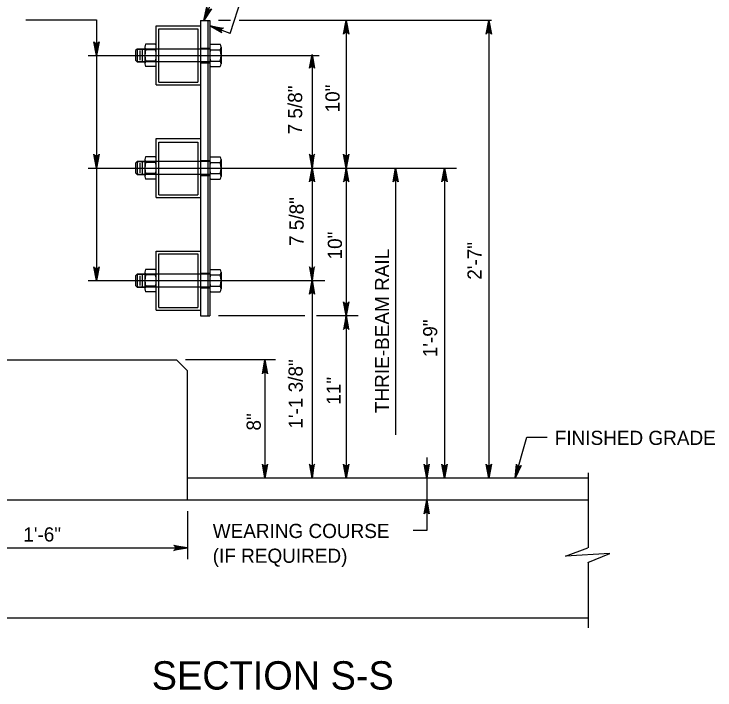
# Model space of a CAD drawing. Extents: x 632007860 to 635435983, y 295418622 to 297794622.
# Drawn here: x 634651264 to 634802104, y 296322012 to 296467393 of the extents above; entities that cross this region are included whole.
import ezdxf

# ---------------------------------------------------------------- set-up
doc = ezdxf.new("R2010")
doc.units = 0
for name, color, linetype in [('3', 7, 'Continuous'), ('8', 7, 'Continuous'), ('S-DETL-DIMS', 7, 'Continuous'), ('S-DETL-T120', 7, 'Continuous'), ('S-DETL-T240', 7, 'Continuous'), ('S-GRND-MAJR', 7, 'Continuous'), ('S-STEL', 7, 'Continuous')]:
    doc.layers.add(name, color=color, linetype=linetype)

msp = doc.modelspace()

# ---------------------------------------------------------------- linework, layer by layer
at = {"layer": '3'}
msp.add_line((634686237, 296393001), (634686237, 296393001), dxfattribs=at)
at = {"layer": '8'}
for p, q in [((634667229, 296458479), (634716903, 296458479)), ((634667229, 296434275), (634746449, 296434275)), ((634667229, 296410064), (634718159, 296410064))]:
    msp.add_line(p, q, dxfattribs=at)
at = {"layer": 'S-DETL-DIMS'}
for p, q in [((634692135, 296466024), (634706342, 296500155)), ((634697791, 296463240), (634705780, 296487851)), ((634653781, 296466142), (634669020, 296466142)), ((634669020, 296466142), (634669020, 296410064)), ((634697884, 296466024), (634695302, 296466024)), ((634722306, 296466024), (634699679, 296466024)), ((634754022, 296466024), (634716409, 296466024)), ((634722746, 296466024), (634722746, 296367600)), ((634753425, 296466024), (634753425, 296367600)), ((634697791, 296463240), (634693377, 296464851)), ((634715391, 296458479), (634715391, 296367600)), ((634733387, 296434275), (634733387, 296376920)), ((634743900, 296434275), (634743900, 296367600)), ((634713865, 296402510), (634695302, 296402510)), ((634722162, 296402510), (634716347, 296402510)), ((634725333, 296402510), (634719103, 296402510)), ((634707567, 296393001), (634688150, 296393001)), ((634705259, 296393001), (634705259, 296367600)), ((634759086, 296367600), (634761585, 296376388)), ((634761585, 296376388), (634765971, 296376388)), ((634740070, 296372034), (634740070, 296356288)), ((634774782, 296368698), (634774782, 296352607)), ((634688618, 296360499), (634688618, 296350145)), ((634740070, 296356288), (634737167, 296356288)), ((634631467, 296352570), (634688618, 296352570)), ((634774782, 296349433), (634774782, 296335413))]:
    msp.add_line(p, q, dxfattribs=at)
for points in [[(634692135, 296466024), (634692760, 296468969)], [(634692818, 296468698), (634692135, 296466024), (634692789, 296468834)], [(634692956, 296468513), (634692135, 296466024), (634692887, 296468606)], [(634693784, 296468543), (634692135, 296466024), (634693667, 296468468)], [(634693126, 296468405), (634692135, 296466024), (634693041, 296468459)], [(634693551, 296468393), (634692135, 296466024), (634693436, 296468377)], [(634693322, 296468361), (634692135, 296466024), (634693224, 296468383)], [(634722746, 296466024), (634723301, 296463065), (634723222, 296463179), (634723143, 296463293), (634723043, 296463352), (634722944, 296463410), (634722845, 296463427), (634722746, 296463444), (634722647, 296463427), (634722547, 296463410), (634722448, 296463352), (634722349, 296463293), (634722270, 296463179), (634722191, 296463065), (634722746, 296466024), (634722270, 296463179), (634722349, 296463293), (634722746, 296466024), (634722448, 296463352), (634722547, 296463410), (634722746, 296466024), (634722647, 296463427), (634722746, 296463444), (634722746, 296466024), (634722845, 296463427), (634722944, 296463410), (634722746, 296466024), (634723043, 296463352), (634723143, 296463293), (634722746, 296466024), (634723222, 296463179)], [(634753425, 296466024), (634753980, 296463065), (634753901, 296463179), (634753822, 296463293), (634753723, 296463352), (634753623, 296463410), (634753524, 296463427), (634753425, 296463444), (634753326, 296463427), (634753227, 296463410), (634753127, 296463352), (634753028, 296463293), (634752949, 296463179), (634752870, 296463065), (634753425, 296466024), (634752949, 296463179), (634753028, 296463293), (634753425, 296466024), (634753127, 296463352), (634753227, 296463410), (634753425, 296466024), (634753326, 296463427), (634753425, 296463444), (634753425, 296466024), (634753524, 296463427), (634753623, 296463410), (634753425, 296466024), (634753723, 296463352), (634753822, 296463293), (634753425, 296466024), (634753901, 296463179)], [(634693377, 296464851), (634696347, 296464358), (634696213, 296464322), (634696078, 296464287), (634695989, 296464214), (634695900, 296464141), (634695850, 296464054), (634695800, 296463967), (634695782, 296463867), (634695764, 296463768), (634695785, 296463655), (634695806, 296463542), (634695886, 296463428), (634695966, 296463315), (634693377, 296464851), (634695886, 296463428), (634695806, 296463542), (634693377, 296464851), (634695785, 296463655), (634695764, 296463768), (634693377, 296464851), (634695782, 296463867), (634695800, 296463967), (634693377, 296464851), (634695850, 296464054), (634695900, 296464141), (634693377, 296464851), (634695989, 296464214), (634696078, 296464287), (634693377, 296464851), (634696213, 296464322)], [(634669020, 296458479), (634668466, 296461439), (634668545, 296461325), (634668624, 296461211), (634668723, 296461152), (634668822, 296461093), (634668921, 296461076), (634669020, 296461059), (634669120, 296461076), (634669219, 296461093), (634669318, 296461152), (634669417, 296461211), (634669496, 296461325), (634669575, 296461439), (634669020, 296458479), (634669496, 296461325), (634669417, 296461211), (634669020, 296458479), (634669318, 296461152), (634669219, 296461093), (634669020, 296458479), (634669120, 296461076), (634669020, 296461059), (634669020, 296458479), (634668921, 296461076), (634668822, 296461093), (634669020, 296458479), (634668723, 296461152), (634668624, 296461211), (634669020, 296458479), (634668545, 296461325)], [(634715391, 296458672), (634715946, 296455713), (634715867, 296455827), (634715788, 296455941), (634715688, 296456000), (634715589, 296456058), (634715490, 296456075), (634715391, 296456092), (634715292, 296456075), (634715192, 296456058), (634715093, 296456000), (634714994, 296455941), (634714915, 296455827), (634714836, 296455713), (634715391, 296458672), (634714915, 296455827), (634714994, 296455941), (634715391, 296458672), (634715093, 296456000), (634715192, 296456058), (634715391, 296458672), (634715292, 296456075), (634715391, 296456092), (634715391, 296458672), (634715490, 296456075), (634715589, 296456058), (634715391, 296458672), (634715688, 296456000), (634715788, 296455941), (634715391, 296458672), (634715867, 296455827)], [(634669020, 296434275), (634668466, 296437234), (634668545, 296437120), (634668624, 296437006), (634668723, 296436947), (634668822, 296436889), (634668921, 296436872), (634669020, 296436855), (634669120, 296436872), (634669219, 296436889), (634669318, 296436947), (634669417, 296437006), (634669496, 296437120), (634669575, 296437234), (634669020, 296434275), (634669496, 296437120), (634669417, 296437006), (634669020, 296434275), (634669318, 296436947), (634669219, 296436889), (634669020, 296434275), (634669120, 296436872), (634669020, 296436855), (634669020, 296434275), (634668921, 296436872), (634668822, 296436889), (634669020, 296434275), (634668723, 296436947), (634668624, 296437006), (634669020, 296434275), (634668545, 296437120)], [(634715391, 296434275), (634715946, 296437235), (634715867, 296437121), (634715788, 296437007), (634715688, 296436948), (634715589, 296436889), (634715490, 296436872), (634715391, 296436855), (634715292, 296436872), (634715192, 296436889), (634715093, 296436948), (634714994, 296437007), (634714915, 296437121), (634714836, 296437235), (634715391, 296434275), (634714915, 296437121), (634714994, 296437007), (634715391, 296434275), (634715093, 296436948), (634715192, 296436889), (634715391, 296434275), (634715292, 296436872), (634715391, 296436855), (634715391, 296434275), (634715490, 296436872), (634715589, 296436889), (634715391, 296434275), (634715688, 296436948), (634715788, 296437007), (634715391, 296434275), (634715867, 296437121)], [(634722746, 296434275), (634722191, 296437235), (634722270, 296437121), (634722349, 296437007), (634722448, 296436948), (634722547, 296436889), (634722647, 296436872), (634722746, 296436855), (634722845, 296436872), (634722944, 296436889), (634723043, 296436948), (634723143, 296437007), (634723222, 296437121), (634723301, 296437235), (634722746, 296434275), (634723222, 296437121), (634723143, 296437007), (634722746, 296434275), (634723043, 296436948), (634722944, 296436889), (634722746, 296434275), (634722845, 296436872), (634722746, 296436855), (634722746, 296434275), (634722647, 296436872), (634722547, 296436889), (634722746, 296434275), (634722448, 296436948), (634722349, 296437007), (634722746, 296434275), (634722270, 296437121)], [(634715391, 296434275), (634715946, 296431316), (634715867, 296431430), (634715788, 296431544), (634715688, 296431603), (634715589, 296431662), (634715490, 296431679), (634715391, 296431696), (634715292, 296431679), (634715192, 296431662), (634715093, 296431603), (634714994, 296431544), (634714915, 296431430), (634714836, 296431316), (634715391, 296434275), (634714915, 296431430), (634714994, 296431544), (634715391, 296434275), (634715093, 296431603), (634715192, 296431662), (634715391, 296434275), (634715292, 296431679), (634715391, 296431696), (634715391, 296434275), (634715490, 296431679), (634715589, 296431662), (634715391, 296434275), (634715688, 296431603), (634715788, 296431544), (634715391, 296434275), (634715867, 296431430)], [(634722746, 296434275), (634722191, 296431316), (634722270, 296431430), (634722349, 296431544), (634722448, 296431603), (634722547, 296431662), (634722647, 296431679), (634722746, 296431696), (634722845, 296431679), (634722944, 296431662), (634723043, 296431603), (634723143, 296431544), (634723222, 296431430), (634723301, 296431316), (634722746, 296434275), (634723222, 296431430), (634723143, 296431544), (634722746, 296434275), (634723043, 296431603), (634722944, 296431662), (634722746, 296434275), (634722845, 296431679), (634722746, 296431696), (634722746, 296434275), (634722647, 296431679), (634722547, 296431662), (634722746, 296434275), (634722448, 296431603), (634722349, 296431544), (634722746, 296434275), (634722270, 296431430)], [(634733387, 296434275), (634733942, 296431316), (634733784, 296431544), (634733585, 296431662), (634733387, 296431696), (634733188, 296431662), (634732990, 296431544), (634732832, 296431316), (634733387, 296434275), (634732990, 296431544), (634733188, 296431662), (634733387, 296434275), (634733387, 296431696), (634733585, 296431662), (634733387, 296434275), (634733784, 296431544)], [(634743900, 296434275), (634744455, 296431316), (634744376, 296431430), (634744297, 296431544), (634744198, 296431603), (634744099, 296431662), (634743999, 296431679), (634743900, 296431696), (634743801, 296431679), (634743702, 296431662), (634743603, 296431603), (634743503, 296431544), (634743424, 296431430), (634743345, 296431316), (634743900, 296434275), (634743424, 296431430), (634743503, 296431544), (634743900, 296434275), (634743603, 296431603), (634743702, 296431662), (634743900, 296434275), (634743801, 296431679), (634743900, 296431696), (634743900, 296434275), (634743999, 296431679), (634744099, 296431662), (634743900, 296434275), (634744198, 296431603), (634744297, 296431544), (634743900, 296434275), (634744376, 296431430)], [(634669020, 296410064), (634668466, 296413023), (634668545, 296412909), (634668624, 296412795), (634668723, 296412736), (634668822, 296412677), (634668921, 296412660), (634669020, 296412643), (634669120, 296412660), (634669219, 296412677), (634669318, 296412736), (634669417, 296412795), (634669496, 296412909), (634669575, 296413023), (634669020, 296410064), (634669496, 296412909), (634669417, 296412795), (634669020, 296410064), (634669318, 296412736), (634669219, 296412677), (634669020, 296410064), (634669120, 296412660), (634669020, 296412643), (634669020, 296410064), (634668921, 296412660), (634668822, 296412677), (634669020, 296410064), (634668723, 296412736), (634668624, 296412795), (634669020, 296410064), (634668545, 296412909)], [(634715391, 296410066), (634715946, 296413025), (634715867, 296412911), (634715788, 296412797), (634715688, 296412738), (634715589, 296412679), (634715490, 296412662), (634715391, 296412645), (634715292, 296412662), (634715192, 296412679), (634715093, 296412738), (634714994, 296412797), (634714915, 296412911), (634714836, 296413025), (634715391, 296410066), (634714915, 296412911), (634714994, 296412797), (634715391, 296410066), (634715093, 296412738), (634715192, 296412679), (634715391, 296410066), (634715292, 296412662), (634715391, 296412645), (634715391, 296410066), (634715490, 296412662), (634715589, 296412679), (634715391, 296410066), (634715688, 296412738), (634715788, 296412797), (634715391, 296410066), (634715867, 296412911)], [(634715391, 296410066), (634715946, 296407106), (634715867, 296407220), (634715788, 296407334), (634715688, 296407393), (634715589, 296407452), (634715490, 296407469), (634715391, 296407486), (634715292, 296407469), (634715192, 296407452), (634715093, 296407393), (634714994, 296407334), (634714915, 296407220), (634714836, 296407106), (634715391, 296410066), (634714915, 296407220), (634714994, 296407334), (634715391, 296410066), (634715093, 296407393), (634715192, 296407452), (634715391, 296410066), (634715292, 296407469), (634715391, 296407486), (634715391, 296410066), (634715490, 296407469), (634715589, 296407452), (634715391, 296410066), (634715688, 296407393), (634715788, 296407334), (634715391, 296410066), (634715867, 296407220)], [(634722746, 296402526), (634722191, 296405485), (634722270, 296405371), (634722349, 296405257), (634722448, 296405198), (634722547, 296405139), (634722647, 296405122), (634722746, 296405105), (634722845, 296405122), (634722944, 296405139), (634723043, 296405198), (634723143, 296405257), (634723222, 296405371), (634723301, 296405485), (634722746, 296402526), (634723222, 296405371), (634723143, 296405257), (634722746, 296402526), (634723043, 296405198), (634722944, 296405139), (634722746, 296402526), (634722845, 296405122), (634722746, 296405105), (634722746, 296402526), (634722647, 296405122), (634722547, 296405139), (634722746, 296402526), (634722448, 296405198), (634722349, 296405257), (634722746, 296402526), (634722270, 296405371)], [(634722746, 296402526), (634722191, 296399567), (634722270, 296399681), (634722349, 296399795), (634722448, 296399853), (634722547, 296399912), (634722647, 296399929), (634722746, 296399946), (634722845, 296399929), (634722944, 296399912), (634723043, 296399853), (634723143, 296399795), (634723222, 296399681), (634723301, 296399567), (634722746, 296402526), (634723222, 296399681), (634723143, 296399795), (634722746, 296402526), (634723043, 296399853), (634722944, 296399912), (634722746, 296402526), (634722845, 296399929), (634722746, 296399946), (634722746, 296402526), (634722647, 296399929), (634722547, 296399912), (634722746, 296402526), (634722448, 296399853), (634722349, 296399795), (634722746, 296402526), (634722270, 296399681)], [(634705259, 296393001), (634705814, 296390042), (634705735, 296390156), (634705656, 296390270), (634705557, 296390329), (634705458, 296390387), (634705359, 296390404), (634705259, 296390421), (634705160, 296390404), (634705061, 296390387), (634704962, 296390329), (634704862, 296390270), (634704784, 296390156), (634704705, 296390042), (634705259, 296393001), (634704784, 296390156), (634704862, 296390270), (634705259, 296393001), (634704962, 296390329), (634705061, 296390387), (634705259, 296393001), (634705160, 296390404), (634705259, 296390421), (634705259, 296393001), (634705359, 296390404), (634705458, 296390387), (634705259, 296393001), (634705557, 296390329), (634705656, 296390270), (634705259, 296393001), (634705735, 296390156)], [(634705259, 296367600), (634704705, 296370560), (634704784, 296370446), (634704862, 296370332), (634704962, 296370273), (634705061, 296370214), (634705160, 296370197), (634705259, 296370180), (634705359, 296370197), (634705458, 296370214), (634705557, 296370273), (634705656, 296370332), (634705735, 296370446), (634705814, 296370560), (634705259, 296367600), (634705735, 296370446), (634705656, 296370332), (634705259, 296367600), (634705557, 296370273), (634705458, 296370214), (634705259, 296367600), (634705359, 296370197), (634705259, 296370180), (634705259, 296367600), (634705160, 296370197), (634705061, 296370214), (634705259, 296367600), (634704962, 296370273), (634704862, 296370332), (634705259, 296367600), (634704784, 296370446)], [(634715391, 296367600), (634715946, 296370560), (634715867, 296370446), (634715788, 296370332), (634715688, 296370273), (634715589, 296370214), (634715490, 296370197), (634715391, 296370180), (634715292, 296370197), (634715192, 296370214), (634715093, 296370273), (634714994, 296370332), (634714915, 296370446), (634714836, 296370560), (634715391, 296367600), (634714915, 296370446), (634714994, 296370332), (634715391, 296367600), (634715093, 296370273), (634715192, 296370214), (634715391, 296367600), (634715292, 296370197), (634715391, 296370180), (634715391, 296367600), (634715490, 296370197), (634715589, 296370214), (634715391, 296367600), (634715688, 296370273), (634715788, 296370332), (634715391, 296367600), (634715867, 296370446)], [(634722746, 296367600), (634722191, 296370560), (634722270, 296370446), (634722349, 296370332), (634722448, 296370273), (634722547, 296370214), (634722647, 296370197), (634722746, 296370180), (634722845, 296370197), (634722944, 296370214), (634723043, 296370273), (634723143, 296370332), (634723222, 296370446), (634723301, 296370560), (634722746, 296367600), (634723222, 296370446), (634723143, 296370332), (634722746, 296367600), (634723043, 296370273), (634722944, 296370214), (634722746, 296367600), (634722845, 296370197), (634722746, 296370180), (634722746, 296367600), (634722647, 296370197), (634722547, 296370214), (634722746, 296367600), (634722448, 296370273), (634722349, 296370332), (634722746, 296367600), (634722270, 296370446)], [(634740070, 296367600), (634739516, 296370560), (634739595, 296370446), (634739674, 296370332), (634739773, 296370273), (634739872, 296370214), (634739971, 296370197), (634740070, 296370180), (634740170, 296370197), (634740269, 296370214), (634740368, 296370273), (634740467, 296370332), (634740546, 296370446), (634740625, 296370560), (634740070, 296367600), (634740546, 296370446), (634740467, 296370332), (634740070, 296367600), (634740368, 296370273), (634740269, 296370214), (634740070, 296367600), (634740170, 296370197), (634740070, 296370180), (634740070, 296367600), (634739971, 296370197), (634739872, 296370214), (634740070, 296367600), (634739773, 296370273), (634739674, 296370332), (634740070, 296367600), (634739595, 296370446)], [(634743900, 296367600), (634743345, 296370560), (634743424, 296370446), (634743503, 296370332), (634743603, 296370273), (634743702, 296370214), (634743801, 296370197), (634743900, 296370180), (634743999, 296370197), (634744099, 296370214), (634744198, 296370273), (634744297, 296370332), (634744376, 296370446), (634744455, 296370560), (634743900, 296367600), (634744376, 296370446), (634744297, 296370332), (634743900, 296367600), (634744198, 296370273), (634744099, 296370214), (634743900, 296367600), (634743999, 296370197), (634743900, 296370180), (634743900, 296367600), (634743801, 296370197), (634743702, 296370214), (634743900, 296367600), (634743603, 296370273), (634743503, 296370332), (634743900, 296367600), (634743424, 296370446)], [(634753425, 296367600), (634752870, 296370560), (634752949, 296370446), (634753028, 296370332), (634753127, 296370273), (634753227, 296370214), (634753326, 296370197), (634753425, 296370180), (634753524, 296370197), (634753623, 296370214), (634753723, 296370273), (634753822, 296370332), (634753901, 296370446), (634753980, 296370560), (634753425, 296367600), (634753901, 296370446), (634753822, 296370332), (634753425, 296367600), (634753723, 296370273), (634753623, 296370214), (634753425, 296367600), (634753524, 296370197), (634753425, 296370180), (634753425, 296367600), (634753326, 296370197), (634753227, 296370214), (634753425, 296367600), (634753127, 296370273), (634753028, 296370332), (634753425, 296367600), (634752949, 296370446)], [(634759086, 296367600), (634759362, 296370599), (634759407, 296370467), (634759452, 296370336), (634759531, 296370252), (634759610, 296370169), (634759701, 296370125), (634759792, 296370082), (634759892, 296370071), (634759992, 296370060), (634760104, 296370090), (634760215, 296370119), (634760322, 296370207), (634760429, 296370295), (634759086, 296367600), (634760322, 296370207), (634760215, 296370119), (634759086, 296367600), (634760104, 296370090), (634759992, 296370060), (634759086, 296367600), (634759892, 296370071), (634759792, 296370082), (634759086, 296367600), (634759701, 296370125), (634759610, 296370169), (634759086, 296367600), (634759531, 296370252), (634759452, 296370336), (634759086, 296367600), (634759407, 296370467)], [(634740070, 296362838), (634740625, 296359879), (634740467, 296360107), (634740269, 296360224), (634740070, 296360258), (634739872, 296360224), (634739674, 296360107), (634739516, 296359879), (634740070, 296362838), (634739674, 296360107), (634739872, 296360224), (634740070, 296362838), (634740070, 296360258), (634740269, 296360224), (634740070, 296362838), (634740467, 296360107)], [(634688618, 296352570), (634685659, 296352015), (634685773, 296352094), (634685887, 296352173), (634685945, 296352272), (634686004, 296352371), (634686021, 296352470), (634686038, 296352570), (634686021, 296352669), (634686004, 296352768), (634685945, 296352867), (634685887, 296352967), (634685773, 296353046), (634685659, 296353125), (634688618, 296352570), (634685773, 296353046), (634685887, 296352967), (634688618, 296352570), (634685945, 296352867), (634686004, 296352768), (634688618, 296352570), (634686021, 296352669), (634686038, 296352570), (634688618, 296352570), (634686021, 296352470), (634686004, 296352371), (634688618, 296352570), (634685945, 296352272), (634685887, 296352173), (634688618, 296352570), (634685773, 296352094)], [(634774722, 296349409), (634779484, 296351342), (634769959, 296350766), (634774722, 296352584)]]:
    msp.add_lwpolyline(points, dxfattribs=at)
at = {"layer": 'S-GRND-MAJR'}
for p, q in [((634691392, 296466024), (634691392, 296452130)), ((634691392, 296466024), (634693377, 296466024)), ((634692980, 296466024), (634692980, 296402510)), ((634681868, 296464829), (634691392, 296464829)), ((634681868, 296452130), (634681868, 296464829)), ((634682462, 296464235), (634690797, 296464235)), ((634682462, 296452724), (634682462, 296464235)), ((634690797, 296464235), (634690797, 296452724)), ((634681682, 296460883), (634679593, 296460883)), ((634693562, 296460883), (634695651, 296460883)), ((634677782, 296459868), (634677436, 296459522)), ((634677436, 296459522), (634677436, 296457440)), ((634677782, 296459868), (634679407, 296459868)), ((634677782, 296459868), (634677782, 296457094)), ((634679407, 296459868), (634677782, 296459868)), ((634678324, 296459522), (634678324, 296457440)), ((634678866, 296459868), (634678866, 296457094)), ((634679407, 296460281), (634679407, 296456678)), ((634681682, 296459683), (634679592, 296459683)), ((634693562, 296459683), (634695652, 296459683)), ((634695837, 296460281), (634695837, 296456678)), ((634677436, 296457440), (634677782, 296457094)), ((634677782, 296457094), (634679407, 296457094)), ((634679407, 296457094), (634677782, 296457094)), ((634681682, 296457279), (634679592, 296457279)), ((634693562, 296457279), (634695652, 296457279)), ((634681682, 296456078), (634679592, 296456078)), ((634693562, 296456078), (634695652, 296456078)), ((634681868, 296452130), (634691392, 296452130)), ((634682462, 296452724), (634690797, 296452724)), ((634691392, 296452130), (634691392, 296427924)), ((634681868, 296440626), (634691392, 296440626)), ((634681868, 296427924), (634681868, 296440626)), ((634682462, 296439834), (634690797, 296439834)), ((634682462, 296428518), (634682462, 296439834)), ((634690797, 296439834), (634690797, 296428518)), ((634677782, 296435664), (634677436, 296435317)), ((634677436, 296435317), (634677436, 296433236)), ((634677782, 296435664), (634679407, 296435664)), ((634677782, 296435664), (634677782, 296432889)), ((634679407, 296435664), (634677782, 296435664)), ((634678324, 296435317), (634678324, 296433236)), ((634678866, 296435664), (634678866, 296432889)), ((634679407, 296436076), (634679407, 296432474)), ((634681682, 296435478), (634679592, 296435478)), ((634681682, 296436678), (634679593, 296436678)), ((634693562, 296436678), (634695651, 296436678)), ((634693562, 296435478), (634695652, 296435478)), ((634695837, 296436076), (634695837, 296432474)), ((634677436, 296433236), (634677782, 296432889)), ((634677782, 296432889), (634679407, 296432889)), ((634679407, 296432889), (634677782, 296432889)), ((634681682, 296433074), (634679592, 296433074)), ((634693562, 296433074), (634695652, 296433074)), ((634681682, 296431873), (634679592, 296431873)), ((634693562, 296431873), (634695652, 296431873)), ((634681868, 296427924), (634691392, 296427924)), ((634682462, 296428518), (634690797, 296428518)), ((634691392, 296427924), (634691392, 296402510)), ((634681868, 296403714), (634681868, 296416413)), ((634681868, 296416413), (634691392, 296416413)), ((634682462, 296404309), (634682462, 296415818)), ((634682462, 296415818), (634690797, 296415818)), ((634690797, 296415818), (634690797, 296404309)), ((634677782, 296411452), (634677436, 296411106)), ((634677436, 296411106), (634677436, 296409024)), ((634677782, 296411452), (634679407, 296411452)), ((634677782, 296411452), (634677782, 296408678)), ((634679407, 296411452), (634677782, 296411452)), ((634678324, 296411106), (634678324, 296409024)), ((634678866, 296411452), (634678866, 296408678)), ((634679407, 296411865), (634679407, 296408262)), ((634681682, 296411267), (634679592, 296411267)), ((634681682, 296412467), (634679593, 296412467)), ((634693562, 296412467), (634695651, 296412467)), ((634693562, 296411267), (634695652, 296411267)), ((634695837, 296411865), (634695837, 296408262)), ((634677436, 296409024), (634677782, 296408678)), ((634677782, 296408678), (634679407, 296408678)), ((634679407, 296408678), (634677782, 296408678)), ((634681682, 296408863), (634679592, 296408863)), ((634693562, 296408863), (634695652, 296408863)), ((634681682, 296407662), (634679592, 296407662)), ((634693562, 296407662), (634695652, 296407662)), ((634681868, 296403714), (634691392, 296403714)), ((634682462, 296404309), (634690797, 296404309)), ((634691392, 296402510), (634693377, 296402510)), ((634633848, 296393001), (634686237, 296393001)), ((634688618, 296390620), (634686237, 296393001)), ((634688618, 296362838), (634688618, 296390620)), ((634774782, 296367600), (634688618, 296367600)), ((634774782, 296362838), (634633848, 296362838)), ((634774782, 296337437), (634633848, 296337437))]:
    msp.add_line(p, q, dxfattribs=at)
for centre, radius, start, end in [((634680473, 296460281), 1066, 145.7053, 214.2947), ((634680802, 296460281), 1066, 325.7053, 34.2947), ((634694443, 296460281), 1066, 145.7053, 214.2947), ((634694771, 296460281), 1066, 325.7053, 34.2947), ((634683398, 296458481), 3991, 162.47188, 197.52812), ((634677876, 296458481), 3991, 342.47188, 17.52812), ((634697368, 296458481), 3991, 162.47188, 197.52812), ((634691846, 296458481), 3991, 342.47188, 17.52812), ((634680473, 296456678), 1066, 145.7053, 214.2947), ((634680802, 296456678), 1066, 325.7053, 34.2947), ((634694443, 296456678), 1066, 145.7053, 214.2947), ((634694771, 296456678), 1066, 325.7053, 34.2947), ((634680473, 296436076), 1066, 145.7053, 214.2947), ((634683398, 296434276), 3991, 162.47188, 197.52812), ((634680802, 296436076), 1066, 325.7053, 34.2947), ((634677876, 296434276), 3991, 342.47188, 17.52812), ((634694443, 296436076), 1066, 145.7053, 214.2947), ((634697368, 296434276), 3991, 162.47188, 197.52812), ((634694771, 296436076), 1066, 325.7053, 34.2947), ((634691846, 296434276), 3991, 342.47188, 17.52812), ((634680473, 296432474), 1066, 145.7053, 214.2947), ((634680802, 296432474), 1066, 325.7053, 34.2947), ((634694443, 296432474), 1066, 145.7053, 214.2947), ((634694771, 296432474), 1066, 325.7053, 34.2947), ((634680473, 296411865), 1066, 145.7053, 214.2947), ((634683398, 296410065), 3991, 162.47188, 197.52812), ((634680802, 296411865), 1066, 325.7053, 34.2947), ((634677876, 296410065), 3991, 342.47188, 17.52812), ((634694443, 296411865), 1066, 145.7053, 214.2947), ((634697368, 296410065), 3991, 162.47188, 197.52812), ((634694771, 296411865), 1066, 325.7053, 34.2947), ((634691846, 296410065), 3991, 342.47188, 17.52812), ((634680473, 296408262), 1066, 145.7053, 214.2947), ((634680802, 296408262), 1066, 325.7053, 34.2947), ((634694443, 296408262), 1066, 145.7053, 214.2947), ((634694771, 296408262), 1066, 325.7053, 34.2947)]:
    msp.add_arc(centre, radius, start, end, dxfattribs=at)
at = {"layer": 'S-STEL'}
for p, q in [((634693377, 296466024), (634693377, 296402510)), ((634693377, 296459868), (634679407, 296459868)), ((634691426, 296460070), (634693379, 296460070)), ((634693377, 296457094), (634679407, 296457094)), ((634691426, 296456892), (634693377, 296456892)), ((634693377, 296435664), (634679407, 296435664)), ((634691426, 296435865), (634693379, 296435865)), ((634693377, 296432889), (634679407, 296432889)), ((634691426, 296432688), (634693377, 296432688)), ((634693377, 296411452), (634679407, 296411452)), ((634691426, 296411654), (634693379, 296411654)), ((634693377, 296408678), (634679407, 296408678)), ((634691426, 296408476), (634693377, 296408476))]:
    msp.add_line(p, q, dxfattribs=at)

# ---------------------------------------------------------------- texts
at = {"layer": 'S-DETL-T120'}
for s, height, p in [('7 5/8"', 3048.1, (634713269, 296441501)), ('10"', 3048.1, (634721324, 296446227)), ('7 5/8"', 3048.1, (634713592, 296417501)), ('10"', 3048.1, (634721832, 296414605)), ('2\'-7"', 3048.1, (634751888, 296410240)), ('  THRIE-BEAM RAIL', 3048.07, (634731980, 296379294)), ('1\'-9"', 3048.1, (634742335, 296393576)), ('1\'-1 3/8"', 3048.1, (634713384, 296378223)), ('11"', 3048.1, (634721558, 296383368)), ('8"', 3048.1, (634704361, 296377809))]:
    msp.add_text(s, height=height, rotation=90, dxfattribs=at).set_placement(p)
for s, height, p in [('FINISHED GRADE', 3048.07, (634767629, 296374716)), ('1\'-6"', 3048.1, (634653266, 296353943)), ('WEARING COURSE', 3048.07, (634694026, 296354694)), ('(IF REQUIRED)', 3048.07, (634694026, 296349360))]:
    msp.add_text(s, height=height, dxfattribs=at).set_placement(p)
at = {"layer": 'S-DETL-T240'}
msp.add_text('SECTION S-S', height=6096, dxfattribs=at).set_placement((634680895, 296322099))

doc.saveas('drawing.dxf')
